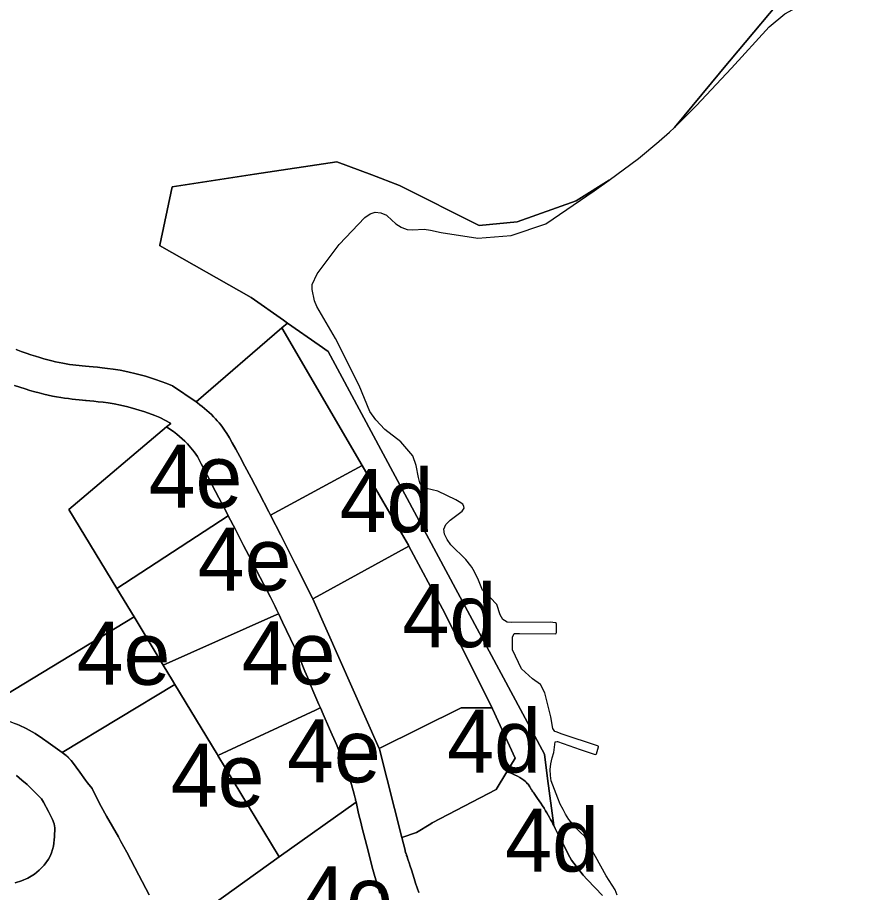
# Model space of a CAD drawing. Extents: x 598968 to 613553, y 4409678 to 4430833.
# Drawn here: x 609098.4 to 609259.8, y 4416738.9 to 4416905.4 of the extents above; entities that cross this region are included whole.
import ezdxf

# ---------------------------------------------------------------- set-up
doc = ezdxf.new("R2010")
doc.units = 0
for name, color, linetype in [('1', 7, 'Continuous'), ('4d. Sector de consolidació - ANNEX III A', 7, 'Continuous'), ('4e. Sector de consolidació - ANNEX III A', 7, 'Continuous')]:
    doc.layers.add(name, color=color, linetype=linetype)

msp = doc.modelspace()

# ---------------------------------------------------------------- linework, layer by layer
at = {"layer": '1'}
for points in [[(609262.5886, 4416935.3253), (609248.6801, 4416914.7275), (609246.1429, 4416911.7378), (609233.9415, 4416897.0864), (609233.8874, 4416897.025), (609223.4496, 4416884.4885), (609227.6054, 4416888.6036), (609234.3052, 4416895.7736), (609241.485, 4416903.6036), (609244.435, 4416906.0636), (609247.3549, 4416907.6937), (609251.0248, 4416908.4938), (609252.1548, 4416908.7338), (609253.1647, 4416908.7938), (609254.2646, 4416908.414), (609255.2347, 4416908.404), (609263.1545, 4416912.3442)], [(609098.1514, 4416842.2557), (609099.1357, 4416841.8735), (609100.0718, 4416841.5279), (609100.9642, 4416841.2163), (609101.8172, 4416840.9358), (609102.6356, 4416840.6834), (609103.4245, 4416840.4562), (609104.1889, 4416840.2515), (609104.9326, 4416840.0668), (609105.6556, 4416839.9011), (609106.3574, 4416839.7534), (609107.0381, 4416839.6225), (609107.697, 4416839.5075), (609108.3341, 4416839.4073), (609108.9489, 4416839.3211), (609109.543, 4416839.2474), (609110.128, 4416839.1838), (609110.729, 4416839.1256), (609111.3667, 4416839.0682), (609112.056, 4416839.0074), (609112.8078, 4416838.9385), (609113.6305, 4416838.8569), (609114.5314, 4416838.7583), (609115.5254, 4416838.637), (609116.6525, 4416838.4821), (609117.9427, 4416838.2721), (609119.3938, 4416837.9874), (609121.0017, 4416837.6104), (609122.768, 4416837.1252), (609124.6996, 4416836.516), (609126.8073, 4416835.7669), (609127.886, 4416835.3421), (609132.422, 4416832.2488), (609148.7543, 4416846.361), (609149.8052, 4416847.2691), (609149.0597, 4416847.7927), (609142.8688, 4416852.1429), (609125.4688, 4416862.0416), (609125.4744, 4416862.0678), (609127.8481, 4416873.1819), (609143.5273, 4416875.5672), (609159.2085, 4416877.9517), (609165.8319, 4416875.4585), (609171.1462, 4416873.4564), (609186.2783, 4416865.8429), (609193.5081, 4416866.5431), (609204.7325, 4416870.5227), (609211.0215, 4416874.4623), (609216.6357, 4416878.5534), (609220.4526, 4416881.8076), (609220.5415, 4416881.8834), (609222.5356, 4416883.5834), (609223.4496, 4416884.4885), (609233.8874, 4416897.025), (609233.9415, 4416897.0864), (609246.1429, 4416911.7378)], [(609212.5366, 4416738.4169), (609212.1966, 4416739.4468), (609210.4266, 4416742.1068), (609208.4366, 4416745.7366), (609207.8267, 4416746.8066), (609207.3466, 4416747.7265), (609206.8966, 4416748.6464), (609206.3066, 4416749.6064), (609205.4967, 4416750.4064), (609204.7567, 4416751.1863), (609204.0467, 4416751.9762), (609203.3367, 4416752.7862), (609202.7467, 4416753.7962), (609202.2468, 4416754.7362), (609201.7268, 4416755.7061), (609201.2268, 4416756.856), (609199.9868, 4416760.1359), (609199.8468, 4416761.1558), (609199.8268, 4416762.3158), (609199.8968, 4416763.4258), (609200.1968, 4416764.5258), (609200.5167, 4416765.5658), (609200.5967, 4416766.5858), (609200.7667, 4416767.5858), (609201.1168, 4416767.6358), (609201.1766, 4416767.6158), (609205.5366, 4416766.126), (609208.3466, 4416765.186), (609208.5266, 4416765.206), (609208.6166, 4416765.326), (609209.0138, 4416766.6568), (609209.0165, 4416766.666), (609208.9466, 4416766.756), (609208.7965, 4416766.836), (609202.0767, 4416769.0458), (609200.9289, 4416769.4556), (609200.6766, 4416769.5457), (609200.3267, 4416770.0956), (609199.9267, 4416772.3556), (609198.8067, 4416776.9054), (609197.9667, 4416778.4854), (609196.4267, 4416779.5653), (609194.3668, 4416781.4452), (609192.6368, 4416785.105), (609192.6268, 4416787.485), (609192.9768, 4416788.205), (609193.9768, 4416788.225), (609200.8466, 4416788.1552), (609200.9766, 4416788.3552), (609200.9966, 4416788.5952), (609200.9776, 4416790.0042), (609200.9766, 4416790.0752), (609200.8366, 4416790.1952), (609200.7266, 4416790.2352), (609199.8366, 4416790.3352), (609192.4068, 4416790.2648), (609191.5968, 4416790.3748), (609191.1205, 4416790.6702), (609190.8068, 4416790.8648), (609190.3068, 4416791.7548), (609189.6268, 4416793.7347), (609188.4068, 4416795.0546), (609186.9469, 4416796.4645), (609186.0468, 4416798.6344), (609185.1345, 4416800.3782), (609184.9168, 4416800.7944), (609184.6769, 4416801.0963), (609183.7168, 4416802.3042), (609180.877, 4416805.0541), (609180.167, 4416806.094), (609179.667, 4416807.084), (609179.587, 4416808.074), (609179.927, 4416808.934), (609180.7369, 4416809.754), (609183.0368, 4416811.484), (609183.4069, 4416812.024), (609183.3368, 4416812.384), (609183.169, 4416812.7791), (609183.1668, 4416812.784), (609182.5068, 4416813.254), (609181.8468, 4416813.6339), (609178.417, 4416815.2638), (609176.277, 4416815.8036), (609176.1847, 4416815.8459), (609175.557, 4416816.1336), (609174.977, 4416816.8636), (609174.707, 4416817.8536), (609174.317, 4416820.1834), (609173.687, 4416821.9834), (609171.387, 4416824.6932), (609168.3271, 4416827.0231), (609166.6271, 4416828.843), (609165.4872, 4416830.4629), (609163.4372, 4416835.3927), (609158.9372, 4416844.3523), (609155.3772, 4416850.382), (609154.9472, 4416851.502), (609154.4773, 4416853.622), (609154.4872, 4416854.5919), (609155.4372, 4416856.6318), (609159.6571, 4416862.1818), (609164.547, 4416867.3719), (609165.5369, 4416868.042), (609166.4969, 4416868.382), (609167.5868, 4416868.262), (609168.6169, 4416867.782), (609168.7567, 4416867.656), (609170.4468, 4416866.1322), (609171.4568, 4416865.5022), (609171.552, 4416865.4666), (609172.6068, 4416865.0722), (609173.6168, 4416865.0123), (609175.8168, 4416865.1424), (609176.9967, 4416864.9424), (609179.0466, 4416864.4725), (609186.0265, 4416863.4228), (609192.3964, 4416863.913), (609198.9762, 4416866.1532), (609208.196, 4416872.4032), (609211.0215, 4416874.4623), (609204.7325, 4416870.5227), (609193.5081, 4416866.5431), (609186.2783, 4416865.8429), (609171.1462, 4416873.4564), (609165.8319, 4416875.4585), (609159.2085, 4416877.9517), (609143.5273, 4416875.5672), (609127.8481, 4416873.1819), (609125.4744, 4416862.0678), (609125.4688, 4416862.0416), (609142.8688, 4416852.1429), (609149.0597, 4416847.7927), (609149.8052, 4416847.2691), (609155.8293, 4416843.041), (609157.5142, 4416841.8588), (609159.7426, 4416837.7116), (609198.6966, 4416765.2058), (609199.3164, 4416760.6294), (609200.4757, 4416751.6923), (609200.5454, 4416751.5559), (609200.7759, 4416751.1006), (609201.0201, 4416750.6169), (609201.2768, 4416750.1071), (609201.321, 4416750.0191), (609201.5437, 4416749.576), (609201.8184, 4416749.0279), (609202.0986, 4416748.4674), (609202.3819, 4416747.8991), (609202.6659, 4416747.3275), (609202.9486, 4416746.7583), (609203.2304, 4416746.1925), (609203.542, 4416745.6108), (609203.852, 4416745.0947), (609206.0965, 4416742.2132), (609206.8455, 4416741.3921), (609208.3815, 4416739.7933), (609209.7518, 4416738.3668)], [(609174.7941, 4416738.9104), (609174.4931, 4416739.8237), (609174.1971, 4416740.725), (609173.9107, 4416741.5993), (609173.6386, 4416742.4321), (609173.3854, 4416743.2085), (609173.1559, 4416743.9135), (609172.9546, 4416744.5325), (609172.7862, 4416745.0507), (609172.6538, 4416745.4582), (609172.5537, 4416745.7658), (609172.4806, 4416745.9892), (609172.4292, 4416746.144), (609172.3943, 4416746.2461), (609172.3705, 4416746.3113), (609172.3526, 4416746.3552), (609172.3354, 4416746.3936), (609172.3146, 4416746.4394), (609172.2908, 4416746.4945), (609172.2657, 4416746.5578), (609172.241, 4416746.6286), (609172.2184, 4416746.7057), (609172.1995, 4416746.7883), (609172.1862, 4416746.8754), (609172.1799, 4416746.9661), (609171.5617, 4416749.4125), (609167.3171, 4416766.2081), (609167.2561, 4416766.3453), (609154.5984, 4416794.812), (609154.5373, 4416794.9496), (609151.254, 4416801.4607), (609148.5089, 4416806.8779), (609146.5601, 4416810.6994), (609146.2416, 4416811.3238), (609144.3918, 4416814.9212), (609142.899, 4416817.7925), (609141.703, 4416820.0607), (609140.7432, 4416821.8481), (609139.9593, 4416823.2775), (609139.2981, 4416824.4562), (609138.7351, 4416825.4299), (609138.2529, 4416826.2291), (609137.8341, 4416826.8841), (609137.4615, 4416827.4254), (609137.1177, 4416827.8833), (609136.7852, 4416828.2883), (609136.4468, 4416828.6707), (609136.0884, 4416829.0555), (609135.7091, 4416829.4451), (609135.3114, 4416829.8369), (609134.8978, 4416830.2278), (609134.4707, 4416830.615), (609134.0325, 4416830.9955), (609133.5857, 4416831.3664), (609133.1328, 4416831.7248), (609132.6753, 4416832.0686), (609132.422, 4416832.2488), (609127.886, 4416835.3421), (609126.8073, 4416835.7669), (609124.6996, 4416836.516), (609122.768, 4416837.1252), (609121.0017, 4416837.6104), (609119.3938, 4416837.9874), (609117.9427, 4416838.2721), (609116.6525, 4416838.4821), (609115.5254, 4416838.637), (609114.5314, 4416838.7583), (609113.6305, 4416838.8569), (609112.8078, 4416838.9385), (609112.056, 4416839.0074), (609111.3667, 4416839.0682), (609110.729, 4416839.1256), (609110.128, 4416839.1838), (609109.543, 4416839.2474), (609108.9489, 4416839.3211), (609108.3341, 4416839.4073), (609107.697, 4416839.5075), (609107.0381, 4416839.6225), (609106.3574, 4416839.7534), (609105.6556, 4416839.9011), (609104.9326, 4416840.0668), (609104.1889, 4416840.2515), (609103.4245, 4416840.4562), (609102.6356, 4416840.6834), (609101.8172, 4416840.9358), (609100.9642, 4416841.2163), (609100.0718, 4416841.5279), (609099.1357, 4416841.8735), (609098.1514, 4416842.2557)], [(609090.9884, 4416773.4186), (609120.5891, 4416791.3469), (609117.3255, 4416796.7352), (609108.1924, 4416811.8149), (609126.7596, 4416827.4863), (609126.7687, 4416827.494), (609127.5748, 4416828.1744), (609127.5303, 4416828.1985), (609125.504, 4416829.2944), (609124.5273, 4416829.6789), (609122.6329, 4416830.3522), (609120.9287, 4416830.8898), (609119.3984, 4416831.3101), (609118.0257, 4416831.6319), (609116.7943, 4416831.8736), (609115.6876, 4416832.0537), (609114.6895, 4416832.1908), (609113.7839, 4416832.3013), (609112.9558, 4416832.392), (609112.1905, 4416832.4679), (609111.4734, 4416832.5336), (609111.3616, 4416832.5435), (609110.7896, 4416832.594), (609110.1245, 4416832.6538), (609109.4634, 4416832.7178), (609108.7917, 4416832.7908), (609108.097, 4416832.8769), (609107.3775, 4416832.978), (609106.6335, 4416833.0949), (609105.8656, 4416833.229), (609105.0742, 4416833.3811), (609104.2599, 4416833.5525), (609103.4232, 4416833.7442), (609102.5646, 4416833.9574), (609101.6839, 4416834.1934), (609100.7781, 4416834.4542), (609099.8437, 4416834.7424), (609098.8772, 4416835.0602), (609097.875, 4416835.4102)], [(609097.875, 4416835.4102), (609098.8772, 4416835.0602), (609099.8437, 4416834.7424), (609100.7781, 4416834.4542), (609101.6839, 4416834.1934), (609102.5646, 4416833.9574), (609103.4232, 4416833.7442), (609104.2599, 4416833.5525), (609105.0742, 4416833.3811), (609105.8656, 4416833.229), (609106.6335, 4416833.0949), (609107.3775, 4416832.978), (609108.097, 4416832.8769), (609108.7917, 4416832.7908), (609109.4634, 4416832.7178), (609110.1245, 4416832.6538), (609110.7896, 4416832.594), (609111.3616, 4416832.5435), (609111.4734, 4416832.5336), (609112.1905, 4416832.4679), (609112.9558, 4416832.392), (609113.7839, 4416832.3013), (609114.6895, 4416832.1908), (609115.6876, 4416832.0537), (609116.7943, 4416831.8736), (609118.0257, 4416831.6319), (609119.3984, 4416831.3101), (609120.9287, 4416830.8898), (609122.6329, 4416830.3522), (609124.5273, 4416829.6789), (609125.504, 4416829.2944), (609127.5303, 4416828.1985), (609127.5748, 4416828.1744), (609126.7687, 4416827.494), (609127.01, 4416827.3383), (609128.1043, 4416826.6322), (609128.733, 4416826.1382), (609130.2411, 4416824.7724), (609130.7497, 4416824.272), (609132.0446, 4416822.7881), (609132.6537, 4416821.8789), (609133.3977, 4416820.5075), (609134.5306, 4416818.3232), (609136.0901, 4416815.239), (609136.7157, 4416814.0156), (609137.6069, 4416812.334), (609138.5064, 4416810.6369), (609138.5426, 4416810.5674), (609139.876, 4416807.9664), (609141.4177, 4416804.9548), (609142.9356, 4416802.0636), (609144.6178, 4416798.8634), (609146.5428, 4416795.1275), (609147.4553, 4416793.3033), (609147.7257, 4416792.7473), (609148.0992, 4416791.9731), (609148.8652, 4416790.3826), (609151.1357, 4416785.6194), (609152.0057, 4416783.7341), (609153.1347, 4416781.0481), (609153.603, 4416779.8664), (609154.3264, 4416778.1022), (609154.8224, 4416776.9318), (609155.7855, 4416774.6945), (609156.0584, 4416774.062), (609156.5908, 4416772.8311), (609157.8007, 4416770.084), (609159.1228, 4416767.0866), (609159.9208, 4416765.1532), (609161.0706, 4416762.1113), (609161.9644, 4416759.497), (609162.5042, 4416757.624), (609162.6887, 4416756.8849), (609162.7205, 4416756.752), (609162.7771, 4416756.5146), (609162.8639, 4416756.148), (609162.8649, 4416756.144), (609163.1366, 4416754.9008), (609163.3434, 4416753.9402), (609163.5644, 4416752.9828), (609163.7997, 4416752.0288), (609163.9621, 4416751.3924), (609164.8832, 4416747.7853), (609165.064, 4416747.0801), (609165.5332, 4416745.2599), (609166.0286, 4416743.2854), (609166.2683, 4416742.4243), (609167.3477, 4416738.8154)], [(609123.4819, 4416738.4764), (609121.4927, 4416742.194), (609119.2076, 4416746.5679), (609118.1138, 4416748.6378), (609117.6113, 4416749.5346), (609115.3488, 4416753.46), (609114.3555, 4416755.2753), (609113.5915, 4416756.7514), (609112.5958, 4416758.722), (609111.731, 4416759.7864), (609111.3579, 4416760.2785), (609110.2502, 4416761.8416), (609109.5697, 4416762.7901), (609109.0763, 4416763.4357), (609109.0446, 4416763.4766), (609108.605, 4416764.0196), (609108.2011, 4416764.4968), (609108.1402, 4416764.5637), (609108.1285, 4416764.5763), (609108.0786, 4416764.63), (609108.0544, 4416764.6543), (609107.9873, 4416764.7207), (609107.9779, 4416764.7298), (609107.8171, 4416764.8729), (609107.8002, 4416764.8871), (609107.7331, 4416764.9399), (609107.7244, 4416764.9469), (609107.6478, 4416765.0057), (609106.9178, 4416765.5301), (609106.8855, 4416765.5531), (609105.5936, 4416766.4743), (609104.2268, 4416767.4623), (609103.1897, 4416768.2111), (609101.7656, 4416769.1493), (609100.0449, 4416770.1048), (609098.7087, 4416770.7391), (609098.1085, 4416770.9975)], [(609097.9963, 4416740.7699), (609099.1764, 4416741.1323), (609100.3886, 4416741.6559), (609101.6725, 4416742.4309), (609102.5543, 4416743.1423), (609103.4937, 4416744.1318), (609104.3086, 4416745.2804), (609104.6183, 4416745.8602), (609104.8759, 4416746.4649), (609105.241, 4416747.7588), (609105.4691, 4416749.5212), (609105.4896, 4416751.2433), (609105.4509, 4416751.613), (609105.3665, 4416751.9751), (609105.0637, 4416752.7975), (609104.3411, 4416754.3094), (609103.3693, 4416756.084), (609102.9537, 4416756.7096), (609102.599, 4416757.1233), (609100.7779, 4416758.96), (609100.245, 4416759.4492), (609099.2164, 4416760.2981), (609098.2341, 4416761.1757)], [(609098.2341, 4416761.1757), (609099.2164, 4416760.2981), (609100.245, 4416759.4492), (609100.7779, 4416758.96), (609102.599, 4416757.1233), (609102.9537, 4416756.7096), (609103.3693, 4416756.084), (609104.3411, 4416754.3094), (609105.0637, 4416752.7975), (609105.3665, 4416751.9751), (609105.4509, 4416751.613), (609105.4896, 4416751.2433), (609105.4691, 4416749.5212), (609105.241, 4416747.7588), (609104.8759, 4416746.4649), (609104.6183, 4416745.8602), (609104.3086, 4416745.2804), (609103.4937, 4416744.1318), (609102.5543, 4416743.1423), (609101.6725, 4416742.4309), (609100.3886, 4416741.6559), (609099.1764, 4416741.1323), (609097.9963, 4416740.7699)]]:
    msp.add_lwpolyline(points, dxfattribs=at)
for points in [[(609163.9844, 4416820.1476), (609148.7543, 4416846.361), (609132.422, 4416832.2488), (609132.6753, 4416832.0686), (609133.1328, 4416831.7248), (609133.5857, 4416831.3664), (609134.0325, 4416830.9955), (609134.4707, 4416830.615), (609134.8978, 4416830.2278), (609135.3114, 4416829.8369), (609135.7091, 4416829.4451), (609136.0884, 4416829.0555), (609136.4468, 4416828.6707), (609136.7852, 4416828.2883), (609137.1177, 4416827.8833), (609137.4615, 4416827.4254), (609137.8341, 4416826.8841), (609138.2529, 4416826.2291), (609138.7351, 4416825.4299), (609139.2981, 4416824.4562), (609139.9593, 4416823.2775), (609140.7432, 4416821.8481), (609141.703, 4416820.0607), (609142.899, 4416817.7925), (609144.3918, 4416814.9212), (609146.2416, 4416811.3238), (609146.5601, 4416810.6994)], [(609200.4757, 4416751.6923), (609199.3164, 4416760.6294), (609198.6966, 4416765.2058), (609159.7426, 4416837.7116), (609157.5142, 4416841.8588), (609155.8293, 4416843.041), (609149.8052, 4416847.2691), (609148.7543, 4416846.361), (609163.9844, 4416820.1476), (609167.9326, 4416813.371), (609172.8267, 4416804.9707), (609172.8975, 4416804.8385), (609179.2938, 4416792.8948), (609188.765, 4416774.0427), (609188.8404, 4416773.8925), (609193.1416, 4416764.49), (609191.5698, 4416761.8953), (609191.7161, 4416761.8442), (609192.3459, 4416761.6073), (609193.0119, 4416761.3251), (609193.5741, 4416761.0547), (609194.0447, 4416760.7958), (609194.4357, 4416760.5482), (609194.7585, 4416760.3122), (609195.0241, 4416760.0888), (609195.2435, 4416759.8794), (609195.4283, 4416759.6843), (609195.5843, 4416759.5025), (609195.7147, 4416759.3343), (609195.8221, 4416759.1807), (609195.9091, 4416759.0427), (609195.9782, 4416758.9219), (609196.0319, 4416758.8206), (609196.072, 4416758.7418), (609196.1017, 4416758.6852), (609196.1281, 4416758.6391), (609196.1611, 4416758.5883), (609196.2076, 4416758.5182), (609196.2765, 4416758.42), (609196.3724, 4416758.2839), (609196.5018, 4416758.1002), (609196.6705, 4416757.8592), (609196.8834, 4416757.5545), (609197.1328, 4416757.1929), (609197.4116, 4416756.7873), (609197.7097, 4416756.348), (609198.0187, 4416755.8867), (609198.3291, 4416755.416), (609198.6335, 4416754.9452), (609198.9224, 4416754.4866), (609199.1893, 4416754.0488), (609199.4365, 4416753.6284), (609199.6687, 4416753.2189), (609199.8908, 4416752.8136), (609200.1076, 4416752.4059), (609200.3246, 4416751.9883)]]:
    msp.add_lwpolyline(points, close=True, dxfattribs=at)
at = {"layer": '4d. Sector de consolidació - ANNEX III A'}
for points in [[(609172.8975, 4416804.8385), (609172.8267, 4416804.9707), (609167.9326, 4416813.371), (609163.9844, 4416820.1476), (609146.5601, 4416810.6994), (609148.5089, 4416806.8779), (609151.254, 4416801.4607), (609154.5373, 4416794.9496), (609154.5984, 4416794.812), (609154.7304, 4416794.8844)], [(609188.765, 4416774.0427), (609179.2938, 4416792.8948), (609172.8975, 4416804.8385), (609154.7304, 4416794.8844), (609154.5984, 4416794.812), (609167.2561, 4416766.3453), (609182.8458, 4416774.0581)], [(609188.765, 4416774.0427), (609182.8458, 4416774.0581), (609167.2561, 4416766.3453), (609167.3171, 4416766.2081), (609171.5617, 4416749.4125), (609174.3541, 4416750.3315), (609177.0945, 4416751.9979), (609177.3448, 4416752.1501), (609177.3492, 4416752.1524), (609189.5123, 4416758.497), (609191.5698, 4416761.8953), (609193.1416, 4416764.49), (609188.8404, 4416773.8925)]]:
    msp.add_lwpolyline(points, close=True, dxfattribs=at)
msp.add_lwpolyline([(609209.7518, 4416738.3668), (609208.3815, 4416739.7933), (609206.8455, 4416741.3921), (609206.0965, 4416742.2132), (609203.852, 4416745.0947), (609203.542, 4416745.6108), (609203.2304, 4416746.1925), (609202.9486, 4416746.7583), (609202.6659, 4416747.3275), (609202.3819, 4416747.8991), (609202.0986, 4416748.4674), (609201.8184, 4416749.0279), (609201.5437, 4416749.576), (609201.321, 4416750.0191), (609201.2768, 4416750.1071), (609201.0201, 4416750.6169), (609200.7759, 4416751.1006), (609200.5454, 4416751.5559), (609200.4757, 4416751.6923), (609200.3246, 4416751.9883), (609200.1076, 4416752.4059), (609199.8908, 4416752.8136), (609199.6687, 4416753.2189), (609199.4365, 4416753.6284), (609199.1893, 4416754.0488), (609198.9224, 4416754.4866), (609198.6335, 4416754.9452), (609198.3291, 4416755.416), (609198.0187, 4416755.8867), (609197.7097, 4416756.348), (609197.4116, 4416756.7873), (609197.1328, 4416757.1929), (609196.8834, 4416757.5545), (609196.6705, 4416757.8592), (609196.5018, 4416758.1002), (609196.3724, 4416758.2839), (609196.2765, 4416758.42), (609196.2076, 4416758.5182), (609196.1611, 4416758.5883), (609196.1281, 4416758.6391), (609196.1017, 4416758.6852), (609196.072, 4416758.7418), (609196.0319, 4416758.8206), (609195.9782, 4416758.9219), (609195.9091, 4416759.0427), (609195.8221, 4416759.1807), (609195.7147, 4416759.3343), (609195.5843, 4416759.5025), (609195.4283, 4416759.6843), (609195.2435, 4416759.8794), (609195.0241, 4416760.0888), (609194.7585, 4416760.3122), (609194.4357, 4416760.5482), (609194.0447, 4416760.7958), (609193.5741, 4416761.0547), (609193.0119, 4416761.3251), (609192.3459, 4416761.6073), (609191.7161, 4416761.8442), (609191.5698, 4416761.8953), (609189.5123, 4416758.497), (609177.3492, 4416752.1524), (609177.3448, 4416752.1501), (609177.0945, 4416751.9979), (609174.3541, 4416750.3315), (609171.5617, 4416749.4125), (609172.1799, 4416746.9661), (609172.1862, 4416746.8754), (609172.1995, 4416746.7883), (609172.2184, 4416746.7057), (609172.241, 4416746.6286), (609172.2657, 4416746.5578), (609172.2908, 4416746.4945), (609172.3146, 4416746.4394), (609172.3354, 4416746.3936), (609172.3526, 4416746.3552), (609172.3705, 4416746.3113), (609172.3943, 4416746.2461), (609172.4292, 4416746.144), (609172.4806, 4416745.9892), (609172.5537, 4416745.7658), (609172.6538, 4416745.4582), (609172.7862, 4416745.0507), (609172.9546, 4416744.5325), (609173.1559, 4416743.9135), (609173.3854, 4416743.2085), (609173.6386, 4416742.4321), (609173.9107, 4416741.5993), (609174.1971, 4416740.725), (609174.4931, 4416739.8237), (609174.7941, 4416738.9104)], dxfattribs=at)
at = {"layer": '4e. Sector de consolidació - ANNEX III A'}
for points in [[(609138.5426, 4416810.5674), (609138.5064, 4416810.6369), (609137.6069, 4416812.334), (609136.7157, 4416814.0156), (609136.0901, 4416815.239), (609134.5306, 4416818.3232), (609133.3977, 4416820.5075), (609132.6537, 4416821.8789), (609132.0446, 4416822.7881), (609130.7497, 4416824.272), (609130.2411, 4416824.7724), (609128.733, 4416826.1382), (609128.1043, 4416826.6322), (609127.01, 4416827.3383), (609126.7687, 4416827.494), (609126.7596, 4416827.4863), (609108.1924, 4416811.8149), (609117.3255, 4416796.7352), (609138.5301, 4416810.5593)], [(609148.0992, 4416791.9731), (609147.7257, 4416792.7473), (609147.4553, 4416793.3033), (609146.5428, 4416795.1275), (609144.6178, 4416798.8634), (609142.9356, 4416802.0636), (609141.4177, 4416804.9548), (609139.876, 4416807.9664), (609138.5426, 4416810.5674), (609138.5301, 4416810.5593), (609117.3255, 4416796.7352), (609120.5891, 4416791.3469), (609126.1657, 4416782.1395), (609147.221, 4416791.5794), (609148.0861, 4416791.9674)], [(609126.1657, 4416782.1395), (609120.5891, 4416791.3469), (609090.9884, 4416773.4186), (609091.501, 4416773.2762), (609093.0791, 4416772.8376), (609094.2491, 4416772.4684), (609096.9506, 4416771.4662), (609098.1032, 4416770.9998), (609098.1085, 4416770.9975), (609098.7087, 4416770.7391), (609100.0449, 4416770.1048), (609101.7656, 4416769.1493), (609103.1897, 4416768.2111), (609104.2268, 4416767.4623), (609105.5936, 4416766.4743), (609106.8855, 4416765.5531), (609106.9178, 4416765.5301), (609128.3598, 4416778.5169), (609127.8965, 4416779.2819)], [(609156.0584, 4416774.062), (609155.7855, 4416774.6945), (609154.8224, 4416776.9318), (609154.3264, 4416778.1022), (609153.603, 4416779.8664), (609153.1347, 4416781.0481), (609152.0057, 4416783.7341), (609151.1357, 4416785.6194), (609148.8652, 4416790.3826), (609148.0992, 4416791.9731), (609148.0861, 4416791.9674), (609147.221, 4416791.5794), (609126.1657, 4416782.1395), (609127.8965, 4416779.2819), (609128.3598, 4416778.5169), (609136.3955, 4416765.2492), (609136.5518, 4416764.9911), (609155.1341, 4416773.6322), (609156.0452, 4416774.0562)], [(609162.8649, 4416756.144), (609162.8639, 4416756.148), (609162.7771, 4416756.5146), (609162.7205, 4416756.752), (609162.6887, 4416756.8849), (609162.5042, 4416757.624), (609161.9644, 4416759.497), (609161.0706, 4416762.1113), (609159.9208, 4416765.1532), (609159.1228, 4416767.0866), (609157.8007, 4416770.084), (609156.5908, 4416772.8311), (609156.0584, 4416774.062), (609156.0452, 4416774.0562), (609155.1341, 4416773.6322), (609136.5518, 4416764.9911), (609148.2494, 4416745.6773), (609162.8523, 4416756.1349)]]:
    msp.add_lwpolyline(points, close=True, dxfattribs=at)
for points in [[(609129.0603, 4416731.9353), (609148.2494, 4416745.6773), (609136.5518, 4416764.9911), (609136.3955, 4416765.2492), (609128.3598, 4416778.5169), (609106.9178, 4416765.5301), (609107.6478, 4416765.0057), (609107.7244, 4416764.9469), (609107.7331, 4416764.9399), (609107.8002, 4416764.8871), (609107.8171, 4416764.8729), (609107.9779, 4416764.7298), (609107.9873, 4416764.7207), (609108.0544, 4416764.6543), (609108.0786, 4416764.63), (609108.1285, 4416764.5763), (609108.1402, 4416764.5637), (609108.2011, 4416764.4968), (609108.605, 4416764.0196), (609109.0446, 4416763.4766), (609109.0763, 4416763.4357), (609109.5697, 4416762.7901), (609110.2502, 4416761.8416), (609111.3579, 4416760.2785), (609111.731, 4416759.7864), (609112.5958, 4416758.722), (609113.5915, 4416756.7514), (609114.3555, 4416755.2753), (609115.3488, 4416753.46), (609117.6113, 4416749.5346), (609118.1138, 4416748.6378), (609119.2076, 4416746.5679), (609121.4927, 4416742.194), (609123.4819, 4416738.4764)], [(609167.3477, 4416738.8154), (609166.2683, 4416742.4243), (609166.0286, 4416743.2854), (609165.5332, 4416745.2599), (609165.064, 4416747.0801), (609164.8832, 4416747.7853), (609163.9621, 4416751.3924), (609163.7997, 4416752.0288), (609163.5644, 4416752.9828), (609163.3434, 4416753.9402), (609163.1366, 4416754.9008), (609162.8649, 4416756.144), (609162.8523, 4416756.1349), (609148.2494, 4416745.6773), (609129.0603, 4416731.9353)]]:
    msp.add_lwpolyline(points, dxfattribs=at)

# ---------------------------------------------------------------- texts
at = {"layer": '4d. Sector de consolidació - ANNEX III A'}
for p in [(609159.7288, 4416807.4798), (609171.6817, 4416785.5919), (609180.1988, 4416761.7353), (609191.2365, 4416742.8992)]:
    msp.add_text('4d', height=12, dxfattribs=at).set_placement(p)
at = {"layer": '4e. Sector de consolidació - ANNEX III A'}
for p in [(609123.3675, 4416812.1146), (609132.7124, 4416796.3534), (609109.6741, 4416778.4385), (609141.1121, 4416778.4821), (609149.7083, 4416759.8697), (609127.5836, 4416755.2261), (609152.0613, 4416731.9132)]:
    msp.add_text('4e', height=12, dxfattribs=at).set_placement(p)

doc.saveas('drawing.dxf')
